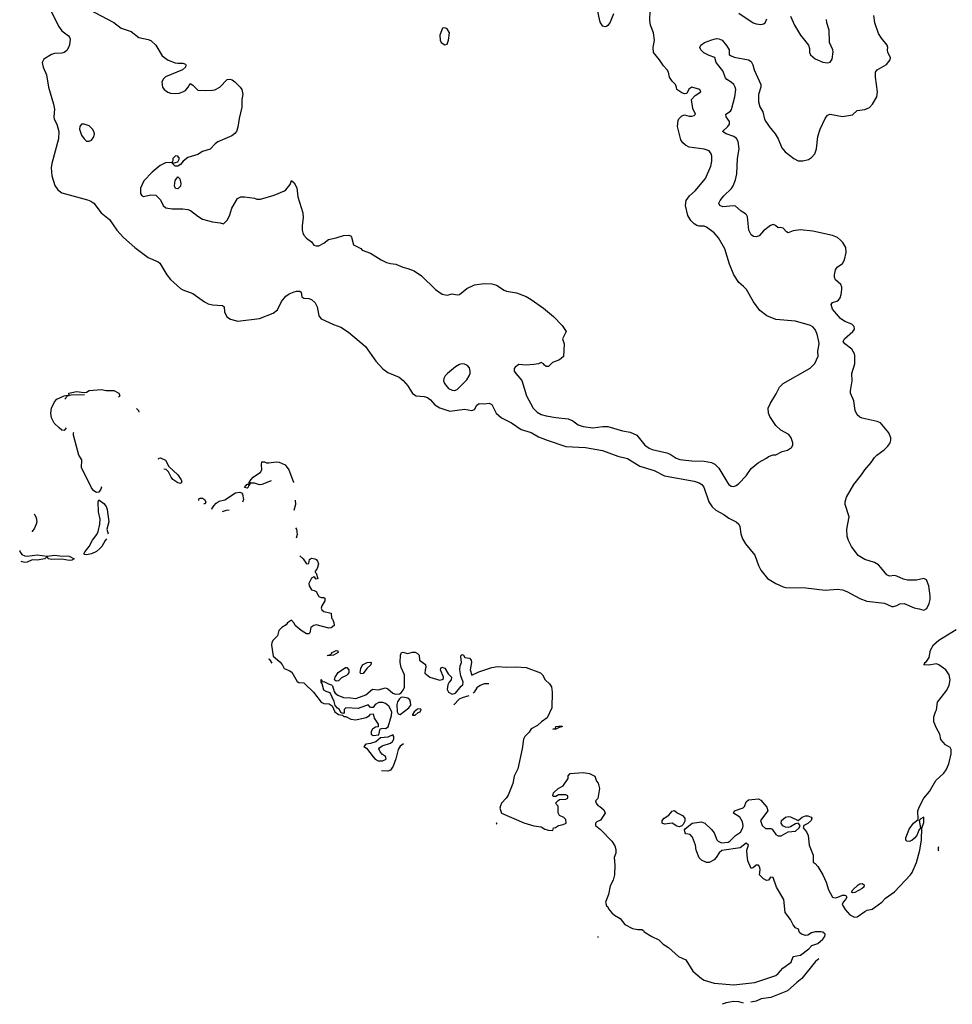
# Model space of a CAD drawing. Header units: inches. Extents: x 1771504 to 1971212, y 471788 to 643615.
# Tile 547 of 587: x 1951669 to 1959219, y 516462 to 524435. Entities that reach past the tile are written whole.
import ezdxf

# ---------------------------------------------------------------- set-up
doc = ezdxf.new("R2010")
doc.units = ezdxf.units.IN
doc.header["$MEASUREMENT"] = 0
doc.layers.add('B9551', color=7, linetype='Continuous')
doc.layers.add('B9552', color=7, linetype='Continuous')

msp = doc.modelspace()

# ---------------------------------------------------------------- linework, layer by layer
at = {"layer": 'B9551', "color": 5}
for points, elevation in [([(1954078.9, 520000), (1954074.6, 519985.4), (1954062, 519970), (1954062, 519962), (1954070, 519954), (1954082, 519910), (1954070, 519904), (1954059.3, 519919.3), (1954050, 519924), (1954030, 519914), (1954009.2, 519870), (1954011.4, 519850), (1954030, 519817.6), (1954053.5, 519813.5), (1954070, 519804), (1954090, 519765.5), (1954110, 519755.5), (1954130, 519756.3), (1954138.8, 519750), (1954139.5, 519730), (1954115.8, 519690), (1954110.6, 519670.6), (1954115.2, 519655.2), (1954130, 519642.8), (1954190.6, 519630), (1954192, 519590), (1954202, 519582), (1954213.4, 519553.4), (1954214.8, 519530), (1954191.3, 519510), (1954171.8, 519508.2), (1954070, 519534.5), (1954050.5, 519529.5), (1954026.2, 519513.8), (1954018.7, 519470), (1954010, 519462), (1953990, 519462.2), (1953948.1, 519490), (1953898, 519530), (1953890, 519548.7), (1953870, 519572.3), (1953837.3, 519550), (1953824.9, 519535.1), (1953790, 519514), (1953767.2, 519490), (1953754.9, 519445.1), (1953721.1, 519410), (1953710, 519392), (1953706.7, 519370), (1953720.6, 519280.6), (1953774.9, 519234.9), (1953793.2, 519213.2), (1953810, 519181.1), (1953850, 519166.3), (1953871.7, 519151.7), (1953915.8, 519075.8), (1953928.2, 519068.2), (1953970, 519065.7), (1953978.3, 519058.3), (1954047.9, 518990), (1954110, 518908.5), (1954130, 518899), (1954174.6, 518894.6), (1954199.9, 518879.9), (1954219.3, 518830), (1954250, 518808.7), (1954283.6, 518803.6), (1954292.7, 518792.7), (1954310, 518792), (1954350, 518770.8), (1954390, 518766.8), (1954474.6, 518785.4), (1954500.4, 518799.6), (1954510, 518812), (1954530, 518814), (1954538.5, 518778.5), (1954571.3, 518730), (1954572, 518710), (1954550, 518706), (1954526, 518690), (1954515.5, 518670), (1954514, 518650), (1954530, 518639.3), (1954575.5, 518644.5), (1954588, 518692), (1954610, 518698), (1954630, 518696), (1954651.9, 518708.1), (1954678.7, 518801.3), (1954681.6, 518830), (1954657.1, 518877.1), (1954630, 518898), (1954610, 518905.1), (1954575.3, 518904.7), (1954546, 518890), (1954530, 518866), (1954510, 518866), (1954490, 518888), (1954410, 518856.2), (1954310, 518864), (1954296, 518850), (1954295.3, 518824.7), (1954290, 518818), (1954280.4, 518820.4), (1954270, 518826), (1954259, 518850), (1954240.5, 518860.5), (1954222.7, 518882.7), (1954214.5, 518914.5), (1954183.1, 518983.1), (1954150, 518994), (1954130, 519006), (1954118, 519058), (1954109.1, 519070.9), (1954108.8, 519091.1), (1954114, 519086), (1954114, 519074), (1954130, 519076), (1954170, 519056), (1954194, 519050), (1954202, 519042), (1954214.4, 518994.4), (1954222, 518982), (1954244.4, 518964.4), (1954290, 518945.3), (1954350, 518944.9), (1954390, 518938), (1954471.1, 518968.9), (1954525.3, 519014.7), (1954570, 519008.7), (1954630, 519024.9), (1954650, 519015.6), (1954690, 518980.3), (1954710, 518972.9), (1954744.7, 518975.3), (1954756.9, 518983.1), (1954774.5, 519005.5), (1954783.5, 519030), (1954783.6, 519130), (1954758.4, 519190), (1954749.6, 519230), (1954752.3, 519290), (1954761.2, 519310), (1954770, 519314), (1954810, 519303.7), (1954850, 519313.4), (1954870, 519312.9), (1954890, 519302), (1954902, 519290), (1954904.4, 519250), (1954953.8, 519213.8), (1954956.5, 519190), (1954950.4, 519170), (1954950, 519144.7), (1954990, 519111), (1955070, 519087.3), (1955088.8, 519091.1), (1955099, 519101), (1955099, 519110), (1955074.5, 519170), (1955078, 519182), (1955087.7, 519192.3), (1955110, 519183.8), (1955138, 519138), (1955164.9, 519110), (1955162.8, 519090), (1955144.7, 519070), (1955134.8, 519050), (1955130.8, 519010), (1955140.7, 518990), (1955170, 518974.4), (1955198, 518982), (1955242, 519038), (1955256.2, 519050), (1955259.5, 519070), (1955240.7, 519120.7), (1955233.1, 519170), (1955236.2, 519203.8), (1955245.1, 519230), (1955240.2, 519279.8), (1955242, 519290), (1955250, 519296), (1955262, 519290), (1955271.6, 519271.6), (1955310, 519264.7), (1955324.7, 519250), (1955326, 519230), (1955317.1, 519170), (1955330, 519127.7), (1955387, 519153), (1955490, 519188.6), (1955537.8, 519197.8), (1955610, 519192.2), (1955686, 519194), (1955770, 519189.6), (1955885.5, 519145.5), (1955900.3, 519130), (1955924.2, 519090), (1955958.2, 519058.2), (1955973.5, 519033.5), (1955979.5, 518990), (1955975.9, 518864.1), (1955938.2, 518781.8), (1955892, 518750), (1955859.7, 518720.3), (1955810, 518693.6), (1955793.3, 518666.7), (1955758.7, 518630), (1955748, 518610), (1955737.6, 518530), (1955702.3, 518370), (1955672.3, 518310), (1955660.5, 518250), (1955623.9, 518156.1), (1955608.2, 518131.8), (1955570.2, 518090), (1955560.2, 518070), (1955555.3, 518050), (1955570, 518010.6), (1955750, 517932), (1955830, 517908.5), (1955890, 517898.8), (1955920.4, 517880.4), (1955949, 517871), (1955986, 517870), (1955990, 517890.7), (1956005.6, 517894.4), (1956030, 517911), (1956070, 517918), (1956094, 517930), (1956090, 517958), (1956073.6, 517973.6), (1956038, 517990), (1956028.4, 518011.6), (1956027.3, 518067.3), (1956006, 518090), (1956027.3, 518112.7), (1956040.4, 518119.6), (1956090, 518122), (1956106, 518130), (1956106, 518150), (1956090, 518158), (1956030, 518158), (1956010, 518146), (1955990, 518146), (1955986, 518150), (1955990, 518174), (1956028, 518210), (1956070, 518231.3), (1956108, 518290), (1956108.4, 518311.6), (1956126, 518330), (1956230, 518338.7), (1956282, 518330), (1956324.7, 518310), (1956338.8, 518270), (1956351.8, 518251.8), (1956361.6, 518210), (1956350.4, 518129.6), (1956331.3, 518110), (1956336, 518090), (1956350, 518071.3), (1956364.9, 518064.9), (1956396.8, 518036.8), (1956407.7, 518010), (1956370, 517954), (1956340.7, 517939.3), (1956331.3, 517930), (1956331, 517910), (1956370, 517877.1), (1956462, 517782), (1956486.1, 517746.1), (1956496, 517716), (1956494.3, 517685.7), (1956481.4, 517650), (1956486.8, 517590), (1956483, 517510), (1956472.4, 517467.6), (1956450, 517422), (1956434.7, 517350), (1956412.1, 517290), (1956419.5, 517259.5), (1956430.4, 517250), (1956435.8, 517235.8), (1956461.7, 517201.7), (1956483.4, 517183.4), (1956530, 517157.1), (1956568.3, 517108.3), (1956630, 517076.5), (1956672.9, 517067.1), (1956706.4, 517066.4), (1956719.9, 517059.9), (1956724.9, 517050), (1956787.2, 517010), (1956843.9, 516983.9), (1956877, 516950), (1956921.1, 516921.1), (1957002, 516850), (1957061, 516821), (1957118.4, 516730), (1957190, 516670.3), (1957210, 516658), (1957290, 516632.4), (1957450, 516618.4), (1957621.7, 516638.3), (1957790, 516696), (1957810, 516710.4), (1957846.1, 516753.9), (1957915.5, 516804.5), (1957929.8, 516850.2), (1957990, 516860.3), (1958058.9, 516910), (1958081.9, 516938.1), (1958130, 516955), (1958169.8, 516990), (1958186, 517010), (1958191.2, 517030), (1958170, 517045.4), (1958154, 517050), (1958110, 517049.8), (1958078.7, 517041.3), (1958050, 517021.6), (1958030, 517018), (1957997.2, 517030), (1957983.2, 517043.2), (1957973.2, 517070), (1957950, 517082), (1957930, 517105.2), (1957909.6, 517150), (1957866.3, 517206.3), (1957854.5, 517310), (1957796.9, 517410), (1957770, 517488), (1957748, 517492), (1957730, 517468), (1957714.8, 517465.2), (1957690, 517477.2), (1957659, 517510), (1957663.7, 517550), (1957660.9, 517570), (1957650, 517589), (1957630, 517588.7), (1957610, 517568.7), (1957590, 517562), (1957564.8, 517624.8), (1957558, 517670), (1957556, 517710), (1957568, 517750), (1957550, 517768), (1957502, 517730), (1957353.5, 517706.5), (1957331.5, 517688.4), (1957307.7, 517650), (1957290, 517632.3), (1957250.4, 517609.6), (1957229.6, 517609.6), (1957187.9, 517627.9), (1957170, 517649), (1957146, 517710), (1957141.2, 517750), (1957115.9, 517815.9), (1957096, 517836), (1957062.7, 517842.7), (1957055.3, 517850), (1957050, 517874), (1957056.4, 517883.6), (1957112.1, 517927.9), (1957190, 517939.5), (1957215.5, 517930), (1957270, 517878.4), (1957290.2, 517850), (1957313.7, 517793.7), (1957322.8, 517782.8), (1957350.3, 517770.3), (1957404.1, 517775.9), (1957417.6, 517782.4), (1957465.1, 517830), (1957503.3, 517856.7), (1957522.4, 517890), (1957526, 517910), (1957519.7, 517939.7), (1957498.4, 517978.4), (1957446.6, 518010), (1957455.3, 518030), (1957527, 518053), (1957536.2, 518063.8), (1957550, 518100.7), (1957570, 518117.6), (1957650, 518126.8), (1957670, 518116), (1957717.5, 518057.5), (1957726.8, 518030), (1957666, 517950), (1957681, 517910), (1957705.5, 517885.5), (1957750, 517886.8), (1957761, 517881), (1957790, 517837.3), (1957810, 517825.5), (1957834.7, 517825.3), (1957890, 517859.1), (1957950, 517863.8), (1957979, 517890), (1957988.7, 517910), (1957970, 517928.7), (1957950, 517922.7), (1957910, 517898.4), (1957890, 517894), (1957870, 517897), (1957847.6, 517907.6), (1957832.7, 517930), (1957836, 517950), (1957870, 517976.3), (1957890, 517982), (1957910, 517980.5), (1957970, 517950.8), (1958002.4, 517977.6), (1958030, 517988), (1958050, 517988), (1958076.7, 517976.7), (1958080.7, 517970), (1958076.4, 517950), (1958050, 517926), (1958018, 517910), (1958010.7, 517890), (1958038.9, 517858.9), (1958053.4, 517830), (1958059.5, 517750), (1958093.8, 517670), (1958092.5, 517612.5), (1958110, 517601.3), (1958130, 517577), (1958170.2, 517510), (1958199.2, 517450), (1958218, 517390), (1958250, 517330.3), (1958270, 517324.4), (1958291.7, 517328.3), (1958330, 517344.9), (1958350, 517346), (1958360.7, 517340.7), (1958366, 517330), (1958354.9, 517310), (1958335.8, 517290), (1958327.2, 517270), (1958351.4, 517230), (1958390, 517187.6), (1958428.6, 517168.6), (1958450, 517169.2), (1958510, 517213.8), (1958530, 517223.5), (1958570, 517233.1), (1958590, 517245.3), (1958647.3, 517290), (1958678.2, 517321.8), (1958750, 517372.7), (1958879.6, 517510), (1958893.3, 517530), (1958930, 517610.8), (1958957.1, 517710), (1958970, 517794), (1958972.7, 517887.3), (1958990, 517934), (1958990, 517978), (1958959.6, 517960.4), (1958952, 517950), (1958962, 517890), (1958947.1, 517872.9), (1958931.3, 517830), (1958913.2, 517806.8), (1958890.5, 517789.5), (1958870, 517781.2), (1958850, 517782), (1958844, 517790), (1958843.7, 517810), (1958870, 517881), (1958905.2, 517930), (1958942, 517958), (1958939.3, 518030), (1958950, 518058), (1958989.6, 518130), (1959033.7, 518186.3), (1959086.5, 518273.5), (1959150, 518333.4), (1959170, 518360.5), (1959192.4, 518410), (1959209.6, 518490), (1959210, 518526), (1959201.2, 518541.2), (1959163.2, 518563.2), (1959125.2, 518605.2), (1959117.2, 518650), (1959090, 518698), (1959069.4, 518750), (1959069.5, 518790.5), (1959082, 518830), (1959092.3, 518847.7), (1959098, 518910), (1959130, 518945.5), (1959174, 519006), (1959195, 519045), (1959202.4, 519090), (1959193.3, 519130), (1959166, 519170), (1959110, 519212.2), (1959090, 519217.9), (1959028.5, 519208.4), (1958989, 519210), (1958997.2, 519222.8), (1958996, 519230), (1959010, 519237.6), (1959030.5, 519269.5), (1959042.2, 519330), (1959066.2, 519373.8), (1959110, 519409.4), (1959250, 519496.4)], 180), ([(1957658.2, 520000), (1957670, 519977.6), (1957724.2, 519910), (1957790, 519869), (1957850, 519841.5), (1957870, 519837.8), (1958033.2, 519833.2), (1958190, 519816.5), (1958290, 519823.1), (1958330, 519818.7), (1958365.5, 519805.5), (1958470, 519747.2), (1958525.9, 519725.9), (1958670, 519710.3), (1958730, 519683.1), (1958742.3, 519682.3), (1958770, 519690.3), (1958794.9, 519705.1), (1958830, 519708.1), (1958910, 519672.2), (1958950, 519665.8), (1958990, 519653.1), (1959012.5, 519667.5), (1959033.1, 519706.9), (1959040.1, 519739.9), (1959040.7, 519770), (1959030.2, 519850.2), (1959010, 519898.2), (1958990, 519911.1), (1958930, 519895.8), (1958857.5, 519897.5), (1958824.4, 519904.4), (1958770, 519928.9), (1958750, 519933.5), (1958710, 519929.8), (1958690, 519939.3), (1958639.4, 520000)], 220), ([(1953711.8, 519225.8), (1953694.9, 519254.9), (1953684.3, 519258)], 180), ([(1955467.2, 519058), (1955430, 519056.4), (1955396.5, 519043.5), (1955370, 519025.6), (1955349, 518990), (1955339.3, 518980.9)], 180), ([(1955305, 518960.2), (1955250, 518944.4), (1955227.7, 518932.3), (1955184.7, 518887.6)], 180), ([(1954776.7, 518571), (1954748.7, 518551.3), (1954733.8, 518526.3), (1954714.6, 518450), (1954693.4, 518390), (1954670, 518357.5), (1954650, 518350.8), (1954598.6, 518353)], 180), ([(1955534.1, 517921.3), (1955528.1, 517928.1), (1955527, 517928.3)], 180), ([(1959108.7, 517737.5), (1959105.4, 517730), (1959105.6, 517710), (1959106.8, 517704.8)], 180), ([(1956354.1, 517006.7), (1956347.2, 517006.4)], 180), ([(1958138.4, 516831.3), (1958111.7, 516808.3), (1958001.4, 516670), (1957960.4, 516639.6), (1957886, 516570), (1957750, 516518.4), (1957672.5, 516507.5), (1957630, 516488.3), (1957588.5, 516479)], 180), ([(1957528.4, 516472.1), (1957490, 516481.6), (1957450, 516484.7), (1957387.2, 516472.8), (1957357.3, 516461.9)], 180)]:
    msp.add_lwpolyline(points, dxfattribs=dict(at, elevation=elevation))
at = {"layer": 'B9551', "color": 5, "elevation": 180}
for points in [[(1954164, 519284), (1954164, 519290), (1954184.5, 519295.5), (1954195.5, 519304.5), (1954196, 519310), (1954210, 519317.6), (1954230, 519326.8), (1954243.6, 519323.6), (1954246.8, 519310), (1954210, 519288.2)], [(1954430, 519138), (1954426.6, 519150), (1954430, 519182), (1954443.6, 519210), (1954481.2, 519230), (1954512.8, 519232.8), (1954515.5, 519230), (1954510.4, 519210), (1954478.3, 519181.7), (1954450, 519142)], [(1954230, 519078), (1954218, 519090), (1954222, 519110), (1954246, 519150), (1954306, 519190), (1954318, 519190), (1954333, 519170), (1954333.4, 519150), (1954325.5, 519134.5), (1954315.9, 519124.1), (1954274.4, 519105.6), (1954250, 519082)], [(1954770.3, 518949.7), (1954754.6, 518945.4), (1954743.2, 518936.8), (1954728.1, 518911.8), (1954721.7, 518890), (1954724, 518830), (1954733.7, 518813.7), (1954750, 518807.7), (1954818.2, 518861.8), (1954834.3, 518885.7), (1954833.3, 518910), (1954826.9, 518926.9), (1954810, 518942.4)], [(1954914.7, 518854.7), (1954888.7, 518851.3), (1954862, 518830), (1954848.7, 518808.7), (1954850, 518804.7), (1954870, 518802.4), (1954895.5, 518824.5), (1954911.1, 518830), (1954919.3, 518850)], [(1956010, 518689.6), (1955986, 518690), (1956006, 518694), (1956010, 518710.7), (1956058, 518718), (1956062, 518710), (1956036, 518704)], [(1954690, 518643.7), (1954650, 518624.7), (1954590, 518619), (1954552.3, 518587.7), (1954510, 518572.7), (1954470.8, 518569.2), (1954456, 518550), (1954477.2, 518537.2), (1954530, 518466.7), (1954547.9, 518447.9), (1954570, 518433.6), (1954607.3, 518432.7), (1954630, 518444.4), (1954635.1, 518450), (1954631.6, 518470), (1954606.1, 518486.1), (1954586.2, 518506.2), (1954576.2, 518530), (1954580.8, 518539.2), (1954604, 518556), (1954670, 518576.9), (1954687.8, 518590), (1954697.4, 518610), (1954696.9, 518630)], [(1957010, 517899), (1956990, 517904), (1956950, 517929), (1956890, 517921.2), (1956869.2, 517930), (1956869, 517950), (1956885.2, 517970), (1956925.1, 517994.9), (1956950, 518024.7), (1956970, 518030.6), (1956992.7, 518012.7), (1957034.8, 517990), (1957053, 517970), (1957053.7, 517946.3), (1957041, 517919), (1957030, 517908)], [(1958410, 517363.7), (1958403.7, 517370), (1958414.5, 517390), (1958456.9, 517430), (1958470, 517438.5), (1958490, 517441.1), (1958506, 517430), (1958502, 517410), (1958490, 517398.9), (1958430, 517366.6)]]:
    msp.add_lwpolyline(points, close=True, dxfattribs=at)
at = {"layer": 'B9552', "color": 5}
for points, elevation in [([(1951879.5, 524590), (1951983.2, 524383.2), (1952010, 524344.9), (1952064.8, 524304.8), (1952073.1, 524293.2), (1952076.3, 524276.3), (1952072.3, 524232.3), (1952064.8, 524210), (1952050, 524186.6), (1952030.2, 524170), (1952010, 524163.4), (1951950, 524160.8), (1951925.3, 524154.7), (1951863, 524117), (1951850.2, 524090), (1951858.9, 524050), (1951885.9, 523990), (1951900.9, 523890), (1951943.8, 523750), (1951951.8, 523710), (1951945.8, 523650), (1951949, 523630), (1951968.2, 523590), (1951984.6, 523530), (1951983.2, 523470), (1951928.5, 523270), (1951924.1, 523235.9), (1951930.2, 523170), (1951953.8, 523093.8), (1951976.7, 523056.7), (1952010, 523033.8), (1952216.5, 522976.5), (1952245.5, 522965.5), (1952268, 522950), (1952328.6, 522870), (1952396.6, 522816.6), (1952456.5, 522730), (1952510, 522671.5), (1952601.5, 522590), (1952708.8, 522510), (1952790, 522474.9), (1952804, 522464), (1952860.2, 522370), (1952890, 522331.4), (1952970, 522259.5), (1952990, 522246.7), (1953070, 522218.4), (1953165.5, 522150), (1953194.5, 522134.5), (1953230, 522126.5), (1953310, 522121.6), (1953323, 522110), (1953326.7, 522070), (1953347, 522030), (1953375.5, 522010), (1953433.7, 521993.7), (1953610, 522015.9), (1953720.7, 522059.3), (1953754.7, 522085.3), (1953787.7, 522152.3), (1953822.4, 522197.6), (1953850, 522215.9), (1953890, 522231.2), (1953910, 522237.3), (1953936.7, 522236.7), (1953948.2, 522228.2), (1953954, 522190), (1953970, 522180.4), (1954010, 522177.8), (1954030, 522169), (1954061.5, 522141.5), (1954078, 522110), (1954090, 522037.1), (1954110, 522013.6), (1954210, 521967.2), (1954270, 521946.6), (1954330, 521903.8), (1954468.2, 521788.3), (1954551.2, 521670), (1954610, 521607.1), (1954650, 521578.4), (1954740.3, 521540.3), (1954774, 521514), (1954810, 521469.3), (1954850, 521407.8), (1954879.5, 521390), (1954944.3, 521384.3), (1954970, 521376.4), (1954995.8, 521355.8), (1955030, 521317), (1955070, 521291.7), (1955150, 521266.5), (1955270, 521281), (1955330, 521271.9), (1955350, 521278.5), (1955370, 521313.8), (1955390, 521327.9), (1955430, 521325.1), (1955470, 521329.4), (1955490, 521318.5), (1955526.4, 521250), (1955570, 521210.8), (1955650.5, 521170.5), (1955730, 521115.4), (1955810, 521091.7), (1955870, 521058.5), (1955938.4, 521030), (1956090, 520978.7), (1956250, 520970.1), (1956386.8, 520946.8), (1956510, 520902.1), (1956590, 520882.7), (1956690, 520820.8), (1956805.6, 520785.6), (1956890, 520740.9), (1957130, 520698.9), (1957170, 520684.7), (1957190.8, 520670.8), (1957208.6, 520648.6), (1957249.3, 520530), (1957274.2, 520490), (1957304.4, 520464.4), (1957368.5, 520428.5), (1957410, 520398.5), (1957470.4, 520370), (1957490.4, 520350), (1957499.5, 520330), (1957508.4, 520271.6), (1957521.7, 520230), (1957544.2, 520190), (1957619.6, 520099.6), (1957650, 520015.5), (1957658.2, 520000)], 220), ([(1952170.2, 524550.2), (1952432.1, 524412.1), (1952490, 524366.4), (1952570, 524340.4), (1952632.4, 524292.4), (1952710, 524275.8), (1952730, 524266.3), (1952770.4, 524230), (1952823.6, 524143.6), (1952870, 524107.7), (1952926.4, 524086.4), (1952950, 524082), (1952990, 524082.8), (1953010, 524076), (1953014.8, 524070), (1953011, 524050), (1952986, 524030), (1952850, 523972), (1952830, 523954), (1952818.8, 523930), (1952826, 523890), (1952838, 523870), (1952867.9, 523847.9), (1952890, 523840.7), (1952930, 523837.3), (1952958.9, 523841.1), (1952990, 523850.7), (1953010, 523862.8), (1953032, 523888), (1953050, 523918), (1953070, 523904.7), (1953110, 523864.7), (1953170, 523861), (1953230, 523864), (1953250, 523867.7), (1953290, 523887.7), (1953349.6, 523950.4), (1953370, 523954), (1953390, 523947.7), (1953410, 523933), (1953453.4, 523890), (1953467.7, 523870), (1953475.5, 523830), (1953467.3, 523790), (1953466.4, 523726.4), (1953444.9, 523635.1), (1953435.1, 523564.9), (1953423, 523530), (1953410, 523512.7), (1953385.5, 523494.5), (1953273.3, 523446.7), (1953250.7, 523430), (1953210, 523387), (1953150, 523367), (1953110, 523342.9), (1953030, 523319.3), (1952991, 523290), (1952970, 523262), (1952950, 523248.7), (1952928, 523250), (1952899, 523279), (1952850, 523275.1), (1952805.3, 523254.7), (1952740.4, 523199.6), (1952673.7, 523130), (1952646.7, 523070), (1952648, 523028), (1952655.3, 523015.3), (1952670, 523004.7), (1952730, 523016.3), (1952770, 523013.4), (1952810, 522976), (1952830.7, 522930.7), (1952850.8, 522910.8), (1952902.5, 522902.5), (1952990, 522904.4), (1953030, 522898), (1953051, 522890), (1953110, 522844), (1953150, 522820.5), (1953230, 522797.3), (1953291.3, 522791.3), (1953318, 522782), (1953350, 522814), (1953370, 522854), (1953385.2, 522910), (1953432, 522988), (1953460.1, 522999.9), (1953490, 523002), (1953570, 522990.7), (1953590, 522982.8), (1953618.6, 522981.4), (1953730, 523013.4), (1953811.9, 523048.1), (1953823.2, 523056.8), (1953858, 523102), (1953870, 523134), (1953890, 523114), (1953913.2, 523073.2), (1953921.1, 523001.1), (1953960.5, 522870), (1953963.8, 522830), (1953956, 522770), (1953956, 522730), (1953961.1, 522710), (1953970.3, 522690), (1953990, 522666), (1954030, 522637.3), (1954051.3, 522610), (1954070, 522603), (1954090, 522603.8), (1954130, 522624.4), (1954170, 522655.5), (1954231.4, 522668.5), (1954290, 522687.7), (1954334, 522690), (1954346, 522686), (1954354.8, 522674.8), (1954370, 522612), (1954430, 522582), (1954442, 522570), (1954510, 522546), (1954594.8, 522490), (1954638.8, 522470), (1954670, 522460.3), (1954714.4, 522454.4), (1954770, 522430.4), (1954810, 522421.7), (1954861.4, 522401.4), (1954920.9, 522360.9), (1955034.9, 522250), (1955090, 522213), (1955130, 522205.5), (1955170, 522215.5), (1955210, 522207.7), (1955229.5, 522210.5), (1955290, 522259.1), (1955351.7, 522288.3), (1955430, 522299.1), (1955490, 522295.5), (1955530, 522285.5), (1955590, 522245.5), (1955610, 522237.1), (1955690, 522223), (1955770, 522193.4), (1955811, 522170), (1955910, 522098.8), (1955990.5, 522030.5), (1956059.9, 521959.9), (1956092, 521910), (1956064.7, 521850), (1956078, 521810), (1956070.9, 521709.1), (1956039.8, 521680.2), (1955982, 521658), (1955950, 521628), (1955930, 521628), (1955916.4, 521636.4), (1955908.4, 521648.4), (1955890, 521658), (1955870, 521648), (1955830, 521642), (1955770, 521638), (1955710, 521642), (1955679.6, 521620.4), (1955672, 521610), (1955672, 521590), (1955684.7, 521570), (1955733.4, 521513.4), (1955770.7, 521390), (1955824.9, 521290), (1955857.5, 521257.5), (1955890, 521239.2), (1955932.3, 521227.7), (1956010, 521213.2), (1956110, 521202), (1956146.5, 521186.5), (1956190, 521155.3), (1956230, 521140.9), (1956310, 521130.2), (1956390, 521140.9), (1956430, 521140.3), (1956550, 521104.9), (1956610, 521094.9), (1956664.9, 521070), (1956728.8, 520990), (1956765.8, 520965.8), (1956790, 520955.8), (1956908.6, 520928.6), (1956936.2, 520916.2), (1956984.6, 520884.6), (1957013.7, 520873.7), (1957110, 520862.2), (1957210, 520859.7), (1957269.2, 520849.2), (1957295.6, 520835.6), (1957330, 520803.7), (1957401.7, 520681.7), (1957410, 520670.4), (1957430, 520657), (1957450, 520656), (1957470, 520663.6), (1957490, 520678.9), (1957550, 520741.6), (1957590, 520800.7), (1957650, 520850.7), (1957714.5, 520885.5), (1957730, 520898.8), (1957770, 520911.3), (1957790, 520912), (1957842, 520938), (1957886, 520950), (1957918, 520970), (1957928, 520990), (1957928.7, 521010), (1957915.3, 521050), (1957896, 521076), (1957831.8, 521111.8), (1957789.5, 521149.5), (1957742, 521222), (1957730, 521248.7), (1957729.4, 521290), (1957746, 521330), (1957794, 521406), (1957821.2, 521458.8), (1957849.2, 521490), (1958067.2, 521612.8), (1958105.2, 521650), (1958132.7, 521710), (1958129.2, 521750), (1958141.6, 521810), (1958139.6, 521830), (1958125.1, 521890), (1958110, 521926.6), (1958090, 521947.3), (1958070, 521958.7), (1957950, 521993.7), (1957790, 522008.4), (1957717.8, 522037.8), (1957660.6, 522080.6), (1957609.8, 522149.8), (1957552, 522250), (1957530, 522275.1), (1957490, 522306.6), (1957450, 522369.4), (1957415.7, 522455.7), (1957378.9, 522578.9), (1957326.9, 522670), (1957289.9, 522709.9), (1957230, 522755.5), (1957210, 522763.1), (1957170, 522764), (1957150, 522769.1), (1957130, 522781.7), (1957101.9, 522810), (1957078.1, 522850), (1957058.2, 522930), (1957064.9, 522970), (1957090.3, 523009.7), (1957136.5, 523050), (1957221.7, 523150), (1957264.2, 523250), (1957271.3, 523290), (1957271.4, 523330), (1957266.6, 523350), (1957250, 523373.6), (1957210, 523385.6), (1957090, 523402), (1957058, 523418), (1957036.9, 523436.9), (1957021.4, 523461.4), (1956995.6, 523570), (1957000.7, 523619.3), (1957006.3, 523633.7), (1957030, 523658), (1957050, 523666), (1957090, 523654), (1957110, 523654), (1957130, 523658.8), (1957141.2, 523670), (1957117.2, 523717.2), (1957108.7, 523790), (1957138.6, 523821.4), (1957182, 523850), (1957175.3, 523870), (1957110, 523888.7), (1957086.4, 523873.6), (1957070, 523838), (1957050, 523835.3), (1957030, 523842), (1956989.1, 523869.1), (1956987.3, 523887.3), (1956978, 523910), (1956950, 523938), (1956929.3, 523969.3), (1956921.2, 524010), (1956912, 524030), (1956881.7, 524061.7), (1956849.6, 524110), (1956799.6, 524170), (1956798.7, 524210), (1956809.5, 524270.5), (1956800.5, 524330), (1956776.9, 524390), (1956769.6, 524430), (1956774, 524510)], 240), ([(1956477.4, 524482.6), (1956450, 524414.5), (1956430, 524387), (1956419.2, 524380.8), (1956410, 524376.2), (1956390, 524382.9), (1956370, 524409.5), (1956364.8, 524424.8), (1956345.3, 524530)], 240), ([(1958639.4, 520000), (1958621.5, 520021.5), (1958590, 520038.7), (1958510, 520064.7), (1958457.6, 520097.6), (1958402.1, 520170), (1958378.4, 520218.4), (1958369.2, 520250), (1958365.6, 520310), (1958384.6, 520410), (1958351.5, 520510), (1958351.1, 520530), (1958362.2, 520570), (1958422, 520670), (1958485, 520750), (1958510, 520791.3), (1958563.5, 520850), (1958588.7, 520890), (1958607.4, 520910), (1958666.8, 520953.2), (1958697.4, 520982.6), (1958715.8, 521010), (1958721.8, 521030), (1958720.8, 521050), (1958705.1, 521090), (1958636.9, 521170), (1958610, 521181.6), (1958490, 521207.8), (1958470, 521217.2), (1958450, 521235.4), (1958433.3, 521270), (1958422.7, 521350), (1958396, 521410), (1958394.5, 521430), (1958407.4, 521510), (1958406, 521570), (1958429.8, 521649.8), (1958430, 521715.3), (1958427.7, 521730), (1958406.4, 521766.4), (1958349.6, 521810), (1958336.3, 521830), (1958346.9, 521850), (1958414.7, 521910), (1958426.3, 521930), (1958424.2, 521950), (1958405.1, 521970), (1958350, 521992.5), (1958314.9, 522014.9), (1958248.9, 522090), (1958238.4, 522130), (1958250, 522144.9), (1958284.6, 522155.4), (1958296.5, 522163.5), (1958310, 522182), (1958318.5, 522210), (1958325.8, 522250), (1958324.5, 522270), (1958316.4, 522290), (1958274.3, 522330), (1958266.6, 522350), (1958265.7, 522370), (1958274, 522410), (1958286.9, 522430), (1958330, 522460.4), (1958347.1, 522490), (1958359.2, 522550), (1958356.8, 522590), (1958334.2, 522630), (1958314.5, 522650), (1958290, 522670.7), (1958250, 522688.7), (1958090, 522721.7), (1957990, 522733.7), (1957930, 522724.4), (1957889.7, 522709.7), (1957877.2, 522717.2), (1957850, 522747.8), (1957830, 522752.1), (1957810, 522749.6), (1957787.3, 522770), (1957770, 522777.4), (1957746, 522770), (1957690, 522726.4), (1957655.4, 522684.6), (1957630, 522677.9), (1957610, 522680.2), (1957590, 522692.1), (1957571.3, 522730), (1957560.1, 522840.1), (1957554.1, 522854.2), (1957543.8, 522863.8), (1957510, 522885.1), (1957464.7, 522924.7), (1957448.1, 522928.1), (1957360.8, 522920.8), (1957337.2, 522930), (1957329.4, 522950), (1957338.7, 522970), (1957368.6, 523010), (1957430.6, 523069.4), (1957443.9, 523090), (1957462.6, 523137.4), (1957473.4, 523186.6), (1957480.8, 523310), (1957492.5, 523390), (1957484.8, 523450), (1957472.9, 523472.9), (1957450.6, 523490.6), (1957389.3, 523510), (1957359.3, 523530), (1957401.6, 523570), (1957415.1, 523590), (1957416.3, 523610), (1957387.2, 523650), (1957386, 523670), (1957424.3, 523695.7), (1957432.8, 523707.2), (1957458.2, 523810), (1957465.9, 523870), (1957461.7, 523890), (1957449.8, 523910), (1957430, 523929), (1957393.3, 523950), (1957383.3, 523963.3), (1957362.1, 524022.1), (1957307.3, 524090), (1957295.3, 524130), (1957250, 524144.5), (1957207, 524167), (1957183.7, 524190), (1957176.2, 524210), (1957184, 524230), (1957212.7, 524250), (1957273.4, 524273.4), (1957310, 524282), (1957330, 524281.1), (1957354.9, 524270), (1957390, 524227.3), (1957413, 524190), (1957414, 524154), (1957424.1, 524144.1), (1957452.5, 524132.5), (1957570, 524110.2), (1957590, 524096.9), (1957605.2, 524070), (1957615.4, 524030), (1957668.1, 523910), (1957669.2, 523890), (1957650.9, 523829.1), (1957649.4, 523770), (1957661.8, 523730), (1957686.2, 523690), (1957697.4, 523630), (1957708.9, 523610), (1957735.9, 523570), (1957786, 523510), (1957808.1, 523470), (1957837.9, 523397.8), (1957865.8, 523365.8), (1957935.3, 523310), (1957970, 523292.3), (1958010, 523291.1), (1958055.9, 523304.1), (1958079.4, 523320.6), (1958106.6, 523350), (1958119.7, 523390), (1958131.4, 523488.6), (1958149.6, 523550), (1958190, 523634.8), (1958210, 523663), (1958230, 523670.3), (1958330, 523650.3), (1958410, 523664.2), (1958450, 523699.5), (1958510, 523708.1), (1958550, 523725.3), (1958573.8, 523750), (1958607.2, 523810), (1958614.8, 523850), (1958597.4, 523970), (1958597.2, 524010), (1958611.6, 524030), (1958687.1, 524072.8), (1958716.9, 524110), (1958717.6, 524130), (1958698.4, 524170), (1958694, 524190), (1958697.6, 524210), (1958692.8, 524230), (1958644.7, 524284.7), (1958622.2, 524322.2), (1958592.8, 524410), (1958584.9, 524470)], 220), ([(1957490, 524487.4), (1957606.8, 524410), (1957630, 524401.6), (1957670, 524395.5), (1957690, 524400.7), (1957704, 524410), (1957718, 524442)], 240), ([(1957910, 524464.7), (1957941.6, 524390), (1957989.1, 524309.1), (1958056, 524230), (1958062.8, 524202.8), (1958064, 524170), (1958071, 524150), (1958110, 524118.8), (1958170, 524091), (1958210, 524084.7), (1958230, 524091.3), (1958245.6, 524114.4), (1958253.8, 524173.8), (1958251.5, 524191.5), (1958224, 524250), (1958222.7, 524350), (1958202.7, 524410), (1958202, 524438)], 240), ([(1952046.2, 521130.6), (1952046.3, 521130), (1952030, 521108.5), (1952010, 521112.2), (1951989.3, 521129.3), (1951949.3, 521169.3), (1951927.3, 521210), (1951921.8, 521250), (1951927.4, 521290), (1951950, 521340.6), (1951970, 521361.3), (1952030.2, 521390.2), (1952053.7, 521393.7), (1952068.4, 521391)], 180), ([(1952068.4, 521391), (1952052.3, 521387.7), (1952042.8, 521377.2), (1952043.7, 521370), (1952034.5, 521362.7)], 180), ([(1952069.1, 521391.1), (1952068, 521410), (1952130, 521425.5), (1952190, 521416.9), (1952210, 521420.3), (1952231.4, 521431.4), (1952330, 521440.8), (1952370, 521433.2), (1952430, 521432.3), (1952471.9, 521410), (1952480.9, 521390), (1952470, 521379.1), (1952469, 521378.9)], 180), ([(1952069.1, 521391.1), (1952068.4, 521391)], 180), ([(1952068.4, 521391), (1952069.1, 521390.9), (1952069.1, 521391.1)], 180), ([(1952193.5, 521396.4), (1952085.5, 521394.5), (1952069.1, 521391.1)], 180), ([(1952615.4, 521287.3), (1952631.7, 521270), (1952633.9, 521258.2)], 180), ([(1952290, 520606), (1952270, 520618.7), (1952250, 520644.2), (1952169, 520809), (1952172.7, 520870), (1952148.1, 520908.1), (1952105, 521070), (1952104.7, 521090), (1952107.2, 521092.3)], 180), ([(1952793, 520877.4), (1952796, 520884), (1952810, 520888), (1952850, 520868), (1952876.1, 520816.1), (1952948.4, 520750), (1952974.9, 520710), (1952982.8, 520690), (1952970, 520679.3)], 180), ([(1953704.4, 520702), (1953630, 520672.4), (1953610, 520669.8), (1953570, 520681.3), (1953542, 520682), (1953532.7, 520687.3), (1953532.7, 520672.7), (1953520.7, 520659.3), (1953518.8, 520650), (1953510, 520642.7), (1953490, 520648), (1953510, 520674.8), (1953527.3, 520672.7), (1953527.3, 520687.3), (1953539.3, 520710), (1953558, 520730), (1953618, 520770), (1953628.1, 520790), (1953625.4, 520834.6), (1953630, 520854.8), (1953650, 520854.9), (1953667.4, 520847.4), (1953686.4, 520846.4)], 180), ([(1953686.4, 520846.4), (1953745.2, 520854.8), (1953770, 520852.6), (1953816.8, 520830), (1953848.8, 520790), (1953884.8, 520690), (1953884.9, 520688.3)], 180), ([(1952970, 520679.3), (1952950, 520685.1), (1952910, 520711.8), (1952896.3, 520730), (1952874.8, 520774.8), (1952854, 520794), (1952835.2, 520796.2)], 180), ([(1952329.5, 520656.1), (1952330.2, 520649.8), (1952325.8, 520634.2), (1952310, 520609.3), (1952290, 520606)], 180), ([(1953226.8, 520470.2), (1953225.7, 520474.3), (1953240.4, 520499.6), (1953260.1, 520519.9), (1953284.8, 520535.2), (1953330, 520546.7), (1953414.9, 520605.1), (1953450, 520610.4), (1953464.4, 520604.4), (1953472.4, 520592.4), (1953480.8, 520550), (1953472.4, 520529.3)], 180), ([(1952210, 520101), (1952190, 520105.2), (1952187.3, 520110), (1952198, 520130), (1952230.6, 520169.4), (1952259.5, 520220.5), (1952293.6, 520266.4), (1952304.4, 520290), (1952317.1, 520350), (1952320.3, 520390), (1952307.6, 520450), (1952304.2, 520530), (1952310, 520546), (1952350, 520518.5), (1952370, 520492.4), (1952378, 520470), (1952390.7, 520369.3), (1952374.3, 520310), (1952384.4, 520272)], 180), ([(1953119.1, 520543), (1953118.4, 520550), (1953122.8, 520557.2), (1953130, 520561.6), (1953150, 520560.4), (1953164.9, 520550), (1953176.3, 520530), (1953170, 520515.3), (1953159.7, 520514.6)], 180), ([(1953899.6, 520545.7), (1953900.7, 520510), (1953888.6, 520461.7)], 180), ([(1951785.1, 520432.8), (1951790, 520428.4), (1951803.2, 520403.2), (1951807.3, 520370), (1951802.9, 520350), (1951790, 520318.7), (1951770, 520289.6), (1951768.7, 520288)], 180), ([(1953363.7, 520463.6), (1953340.1, 520459.9), (1953307.4, 520449.8)], 180), ([(1953902.4, 520320.7), (1953911.2, 520310), (1953914, 520266), (1953906.3, 520237.8)], 180), ([(1952371.7, 520230.5), (1952360.9, 520219.1), (1952334.2, 520170), (1952315.2, 520150), (1952290, 520129.1), (1952250, 520109.9), (1952210, 520101)], 180), ([(1951668.9, 520136.6), (1951668.9, 520130), (1951685.3, 520105.3), (1951710, 520093.8), (1951730, 520091.3)], 180), ([(1951730, 520091.3), (1951810, 520100.8), (1951890, 520090.3), (1951950, 520099.2), (1951993.1, 520093.1), (1952070, 520092.2), (1952110.8, 520070), (1952090, 520059.5), (1952070, 520056.3), (1952010, 520066.6), (1951930, 520062.9), (1951899, 520070), (1951890, 520088), (1951872, 520070), (1951810, 520058.8), (1951770, 520060.4), (1951730, 520043.5), (1951710, 520039.7), (1951690, 520043.9), (1951681.2, 520047.3)], 180), ([(1953935.9, 520094.5), (1953964.9, 520070), (1953990, 520027.7), (1954008.8, 520031.1), (1954015.3, 520064.7), (1954030, 520074.8), (1954058, 520070), (1954070, 520062.8), (1954079.1, 520050), (1954087.7, 520030), (1954078.9, 520000)], 180)]:
    msp.add_lwpolyline(points, dxfattribs=dict(at, elevation=elevation))
for points, elevation in [([(1955110, 524368.7), (1955092, 524368), (1955071.3, 524310), (1955072, 524270), (1955082, 524250), (1955110, 524232), (1955130, 524238), (1955141.2, 524270), (1955148.7, 524330), (1955130, 524362)], 260), ([(1952190.5, 523589.5), (1952170, 523589.3), (1952155.5, 523570), (1952154, 523550), (1952170, 523500.7), (1952190, 523470.7), (1952210, 523450.8), (1952230, 523450.6), (1952250, 523460.5), (1952270, 523487.3), (1952274, 523510), (1952269.6, 523530), (1952258.7, 523550), (1952230, 523575.8)], 240), ([(1952930, 523332.1), (1952908.4, 523310), (1952907.7, 523292.3), (1952902, 523282), (1952912.7, 523272.7), (1952950, 523284.7), (1952962.7, 523310), (1952950, 523329)], 240), ([(1952950, 523065.2), (1952930, 523069), (1952922.7, 523090), (1952927.5, 523132.5), (1952950, 523162), (1952965.4, 523145.4), (1952973.4, 523110), (1952970, 523088)], 240), ([(1955250, 521648), (1955230, 521642), (1955197.1, 521622.9), (1955133, 521570), (1955113, 521550), (1955101.6, 521530), (1955100.4, 521510), (1955108.6, 521490), (1955141.6, 521450), (1955170, 521434), (1955190, 521432.4), (1955210, 521440.4), (1955290, 521519.5), (1955308.4, 521550), (1955314.7, 521570), (1955316.4, 521590), (1955310, 521615.1), (1955293.9, 521633.9), (1955270, 521646.3)], 240)]:
    msp.add_lwpolyline(points, close=True, dxfattribs=dict(at, elevation=elevation))

doc.saveas('drawing.dxf')
